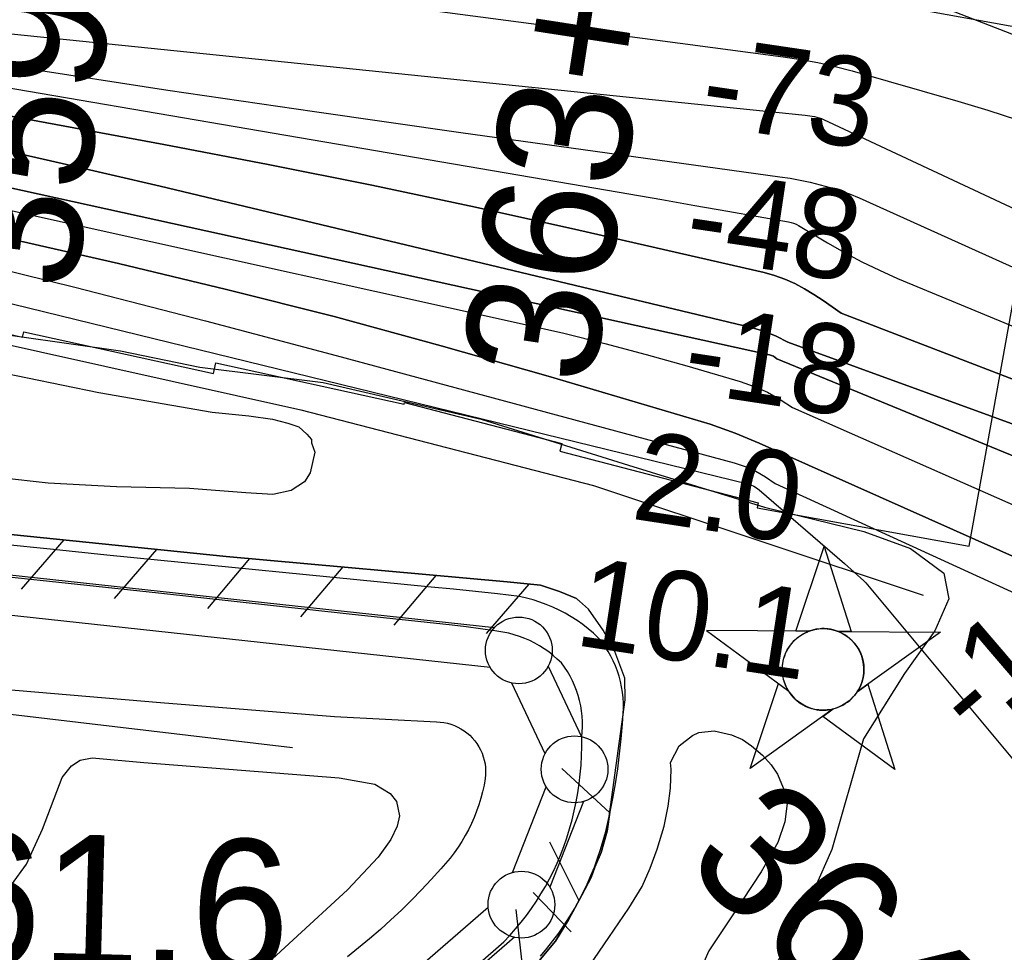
# Model space of a CAD drawing. Extents: x 3704301 to 3742427, y 506229 to 532009.
# Drawn here: x 3712953 to 3713691, y 518767 to 519465 of the extents above; entities that cross this region are included whole.
import ezdxf

# ---------------------------------------------------------------- set-up
doc = ezdxf.new("R2010")
doc.units = 0
for name, color, linetype in [('V-CHAN-NAID', 7, 'Continuous'), ('V-FLOD-BASE', 7, 'Continuous'), ('V-GRID-MAJR', 7, 'Continuous'), ('V-LEVE-TOET', 7, 'Continuous'), ('V-RIVR-EDGE', 7, 'Continuous'), ('V-RIVR-RANG', 7, 'Continuous'), ('V-ROAD-CNTR', 7, 'Continuous'), ('V-RRAP-FSHR', 7, 'Continuous'), ('V-RRAP-RVMT', 7, 'Continuous'), ('V-SITE-VEGE', 7, 'Continuous'), ('V-SURV-IDEN', 7, 'Continuous'), ('V-SURV-LINE', 7, 'Continuous'), ('V-TOPO-DPTH', 7, 'Continuous'), ('V-TOPO-MAJR', 7, 'Continuous'), ('V-TOPO-MINR', 7, 'Continuous'), ('V-TOPO-WATR', 7, 'Continuous'), ('V-UTIL-LINE', 7, 'Continuous')]:
    doc.layers.add(name, color=color, linetype=linetype)

msp = doc.modelspace()

# ---------------------------------------------------------------- linework, layer by layer
at = {"layer": 'V-CHAN-NAID'}
for points in [[(3713544.2, 519007.22), (3713534.61, 519007.29), (3713555.73, 519070.78), (3713575.96, 519007), (3713566.37, 519007.07), (3713564.79, 519007.64), (3713562.7, 519008.26), (3713560.66, 519008.72), (3713558.62, 519009.02), (3713557.46, 519009.14), (3713555.92, 519009.22), (3713554.2, 519009.22), (3713552.83, 519009.15), (3713550.93, 519008.95), (3713549.56, 519008.73), (3713547.77, 519008.34), (3713546.25, 519007.92), (3713545.21, 519007.59)], [(3713544.2, 519007.22), (3713467.71, 519007.77), (3713529.27, 518962.37), (3713528.16, 518964.28), (3713527.35, 518965.9), (3713526.52, 518967.87), (3713525.83, 518969.92), (3713525.46, 518971.25), (3713525.1, 518972.87), (3713524.86, 518974.32), (3713524.67, 518975.92), (3713524.56, 518977.65), (3713524.55, 518979.23), (3713524.65, 518981.31), (3713524.84, 518982.93), (3713525.23, 518985.13), (3713525.71, 518987.05), (3713526.31, 518988.94), (3713526.97, 518990.62), (3713527.7, 518992.21), (3713528.51, 518993.74), (3713529.57, 518995.48), (3713530.6, 518996.95), (3713531.6, 518998.22), (3713532.6, 518999.36), (3713533.91, 519000.7), (3713534.96, 519001.67), (3713536.68, 519003.06), (3713537.89, 519003.93), (3713539.58, 519005), (3713541.31, 519005.95), (3713542.76, 519006.63)], [(3713566.37, 519007.07), (3713642.86, 519006.52), (3713580.66, 518962), (3713581.57, 518963.49), (3713582.55, 518965.34), (3713583.27, 518966.92), (3713584, 518968.88), (3713584.55, 518970.66), (3713584.95, 518972.3), (3713585.31, 518974.31), (3713585.49, 518975.88), (3713585.62, 518978.09), (3713585.59, 518980.15), (3713585.4, 518982.37), (3713585.13, 518984.13), (3713584.64, 518986.36), (3713584, 518988.5), (3713583.25, 518990.48), (3713582.6, 518991.93), (3713581.6, 518993.84), (3713580.54, 518995.57), (3713579.32, 518997.27), (3713578.06, 518998.81), (3713576.79, 519000.17), (3713575.16, 519001.7), (3713573.41, 519003.12), (3713571.73, 519004.29), (3713569.84, 519005.42), (3713568.37, 519006.19)], [(3713562.63, 518949.1), (3713500.43, 518904.57), (3713521.55, 518968.06), (3713529.27, 518962.37), (3713529.91, 518961.4), (3713531.29, 518959.54), (3713532.5, 518958.13), (3713533.97, 518956.62), (3713535.36, 518955.37), (3713536.81, 518954.22), (3713538.21, 518953.23), (3713539.89, 518952.19), (3713541.6, 518951.28), (3713543.4, 518950.47), (3713544.84, 518949.92), (3713546.47, 518949.39), (3713548.7, 518948.82), (3713550.23, 518948.54), (3713552.25, 518948.28), (3713553.79, 518948.17), (3713555.65, 518948.15), (3713557.34, 518948.23), (3713559.05, 518948.41), (3713560.95, 518948.72)], [(3713580.66, 518962), (3713588.46, 518967.58), (3713608.68, 518903.8), (3713554.83, 518943.52), (3713562.63, 518949.1), (3713564.3, 518949.57), (3713565.91, 518950.13), (3713568.07, 518951.04), (3713569.8, 518951.93), (3713571.67, 518953.04), (3713573.41, 518954.26), (3713574.96, 518955.5), (3713576.25, 518956.67), (3713577.63, 518958.09), (3713578.83, 518959.49), (3713579.95, 518960.96)]]:
    msp.add_lwpolyline(points, close=True, dxfattribs=at)
msp.add_circle((3713555.08, 518978.69), 30.54, dxfattribs=at)
at = {"layer": 'V-FLOD-BASE'}
for points in [[(3713374.23, 518927.88), (3713374.62, 518931.82), (3713374.82, 518935.77), (3713374.8, 518939.72), (3713374.58, 518943.67), (3713374.14, 518947.6), (3713373.51, 518951.5), (3713372.66, 518955.36), (3713371.62, 518959.18), (3713370.38, 518962.93), (3713368.94, 518966.61), (3713367.31, 518970.22), (3713365.49, 518973.73), (3713363.49, 518977.14), (3713361.31, 518980.44), (3713358.97, 518983.62), (3713355.97, 518986.49), (3713352.83, 518989.21), (3713349.56, 518991.77), (3713346.17, 518994.16), (3713342.66, 518996.37), (3713339.04, 518998.41), (3713335.33, 519000.26), (3713331.52, 519001.93), (3713327.64, 519003.4), (3713323.69, 519004.67), (3713319.68, 519005.75), (3713309.09, 519007.57), (3713298.46, 519009.18), (3713287.81, 519010.59), (3713277.13, 519011.79), (3713200.06, 519020.11), (3713057.27, 519035.84), (3712935.76, 519048.79)], [(3713296.27, 518757.44), (3713315.89, 518774.69), (3713320.35, 518779.41), (3713324.65, 518784.27), (3713328.8, 518789.27), (3713332.79, 518794.4), (3713336.61, 518799.65), (3713340.26, 518805.02), (3713343.73, 518810.51), (3713347.03, 518816.1), (3713350.14, 518821.8), (3713353.07, 518827.6), (3713355.82, 518833.48), (3713358.37, 518839.46), (3713360.82, 518845.96), (3713363.08, 518852.54), (3713365.13, 518859.19), (3713366.98, 518865.9), (3713368.62, 518872.66), (3713370.06, 518879.46), (3713371.29, 518886.31), (3713372.3, 518893.19), (3713373.11, 518900.1), (3713373.71, 518907.03), (3713374.09, 518913.97), (3713374.27, 518920.93), (3713374.23, 518927.88)]]:
    msp.add_lwpolyline(points, dxfattribs=at)
at = {"layer": 'V-GRID-MAJR'}
msp.add_spline([(3713850.36, 511710.7), (3713778.1, 517769.29), (3713705.82, 523829.82), (3713633.53, 529890.36), (3713633.51, 529892.28)], degree=3, dxfattribs=at)
at = {"layer": 'V-LEVE-TOET'}
for points in [[(3713365.19, 518793.24), (3713368.75, 518799.23), (3713372.13, 518805.33), (3713375.33, 518811.53), (3713378.33, 518817.82), (3713381.14, 518824.2), (3713383.76, 518830.67), (3713386.18, 518837.21), (3713388.4, 518843.82), (3713390.42, 518850.49), (3713392.24, 518857.22), (3713393.85, 518864), (3713395.26, 518870.83), (3713397.48, 518881.93), (3713399.46, 518893.08), (3713401.17, 518904.27), (3713402.63, 518915.49), (3713403.84, 518926.74), (3713404.78, 518938.03), (3713405.47, 518949.32), (3713405.45, 518953.41), (3713405.22, 518957.5), (3713404.79, 518961.57), (3713404.15, 518965.61), (3713403.29, 518969.61), (3713402.24, 518973.56), (3713400.98, 518977.45), (3713399.53, 518981.28), (3713397.89, 518985.02), (3713396.05, 518988.68), (3713394.03, 518992.23), (3713391.82, 518995.68), (3713389.45, 518999.01), (3713386.91, 519002.22), (3713383.08, 519005.75), (3713379.1, 519009.12), (3713374.98, 519012.3), (3713370.73, 519015.31), (3713366.34, 519018.12), (3713361.84, 519020.74), (3713357.23, 519023.16), (3713352.52, 519025.38), (3713347.71, 519027.39), (3713342.82, 519029.19), (3713337.86, 519030.77), (3713332.83, 519032.13), (3713327.75, 519033.28), (3713311.23, 519035.31), (3713294.69, 519037.15), (3713278.13, 519038.78), (3713261.56, 519040.21), (3713018.54, 519064.21), (3712978.71, 519068.47), (3712938.87, 519072.54)], [(3712896.63, 518967.68), (3713058.79, 518953.88), (3713188.99, 518943.32), (3713265.48, 518939.44), (3713268.22, 518939.28), (3713270.94, 518938.92), (3713273.63, 518938.37), (3713276.27, 518937.62), (3713278.85, 518936.68), (3713281.35, 518935.55), (3713283.77, 518934.25), (3713286.08, 518932.77), (3713288.28, 518931.12), (3713290.35, 518929.33), (3713292.29, 518927.38), (3713294.08, 518925.3), (3713295.71, 518923.09), (3713297.18, 518920.77), (3713298.47, 518918.35), (3713299.59, 518915.84), (3713300.52, 518913.26), (3713301.26, 518910.62), (3713301.8, 518907.92), (3713302.14, 518905.2), (3713302.29, 518902.46), (3713302.24, 518899.72), (3713301.98, 518896.98), (3713301.08, 518892), (3713299.98, 518887.05), (3713298.69, 518882.15), (3713297.21, 518877.3), (3713295.53, 518872.52), (3713293.67, 518867.8), (3713291.62, 518863.17), (3713289.39, 518858.62), (3713286.98, 518854.16), (3713284.4, 518849.79), (3713281.65, 518845.54), (3713278.73, 518841.39), (3713275.65, 518837.37), (3713268.67, 518829.28), (3713261.53, 518821.33), (3713254.22, 518813.54), (3713246.75, 518805.9), (3713239.13, 518798.42), (3713231.35, 518791.09), (3713223.43, 518783.93), (3713215.35, 518776.93), (3713207.14, 518770.1), (3713198.78, 518763.44)], [(3713343.38, 518763.99), (3713348.08, 518769.58), (3713352.62, 518775.3), (3713356.98, 518781.16), (3713361.18, 518787.14), (3713365.19, 518793.24)]]:
    msp.add_lwpolyline(points, dxfattribs=at)
at = {"layer": 'V-RIVR-EDGE'}
msp.add_lwpolyline([(3712912.42, 519233.83), (3713028.84, 519217.33), (3713088.24, 519205.18), (3713180.66, 519193.54), (3713298.86, 519166.24), (3713409.24, 519131.75), (3713511.21, 519100.28), (3713585.61, 519082.08), (3713620.4, 519069.39), (3713645.56, 519050.72), (3713649.12, 519031.5), (3713638.85, 519007.51), (3713615.96, 518975.75), (3713585.22, 518926.6), (3713561.61, 518843.81), (3713535.04, 518783.85), (3713502.49, 518728.7), (3713469.94, 518676.55), (3713435.6, 518628.01), (3713362.72, 518527.93), (3713318.17, 518479.42), (3713269.99, 518416.5), (3713195.33, 518327.24), (3713106.86, 518238.01)], dxfattribs=at)
at = {"layer": 'V-ROAD-CNTR'}
msp.add_lwpolyline([(3713157.65, 518919.93), (3712918.69, 518948.16), (3712531.1, 518985.53), (3712067.62, 519029.62), (3711905.97, 519048.2), (3711880.67, 519050.44), (3711857.49, 519053.62), (3711843.39, 519056.88), (3711828.35, 519062.27), (3711804.78, 519068.05), (3711783.56, 519074.25), (3711747.69, 519088.66), (3711454.32, 519226.53), (3711379.46, 519260.43), (3711253.91, 519313.06), (3711117.76, 519371.91), (3710938.02, 519451.49), (3710654.92, 519565.55), (3710319.89, 519704.89), (3710100.18, 519788.97)], dxfattribs=at)
at = {"layer": 'V-RRAP-FSHR'}
for p, q in [((3712986.22, 519075.76), (3712954.29, 519038.82)), ((3713055.85, 519068.64), (3713023.92, 519031.7)), ((3713125.51, 519061.73), (3713094, 519024.42)), ((3713195.22, 519055.41), (3713163.72, 519018.1)), ((3713264.94, 519049.08), (3713233.43, 519011.78)), ((3713334.64, 519042.61), (3713302.79, 519005.6)), ((3713395.21, 518871.23), (3713359.39, 518904.42)), ((3713372.15, 518805.75), (3713350.28, 518849.41)), ((3713330.61, 518750.21), (3713325.12, 518798.73))]:
    msp.add_line(p, q, dxfattribs=at)
for points in [[(3709741.78, 520362.36), (3710017.65, 520222), (3710534.8, 519997.84), (3710940.37, 519847.89), (3711083.41, 519805.96), (3711220.5, 519772.71), (3711363.54, 519722.11), (3711531.92, 519623.8), (3711655.19, 519570.7), (3711808.33, 519520.01), (3711956.07, 519471.06), (3712143.45, 519424.73), (3712340.74, 519376.66), (3712594.19, 519305.19), (3712920.31, 519227.23), (3713163.79, 519173.07), (3713383.01, 519116.56), (3713629.91, 519034.38)], [(3712682.44, 519105.51), (3712785.15, 519096.31), (3713107.88, 519063.33), (3713318.5, 519044.23), (3713343.27, 519041.75), (3713357.57, 519037.18), (3713370.28, 519031.91), (3713371.63, 519030.67)], [(3712686.65, 519105.14), (3712785.15, 519096.31), (3713107.88, 519063.33), (3713318.5, 519044.23), (3713343.27, 519041.75), (3713357.57, 519037.18), (3713357.88, 519037.05)], [(3712728.44, 518220.74), (3713145.32, 518580.93), (3713323.93, 518744.3), (3713343.14, 518761.27), (3713354.69, 518775.24), (3713364.26, 518791.11), (3713374.21, 518809.56), (3713381.32, 518822.71), (3713384.03, 518830.61), (3713388.7, 518841.54), (3713393.35, 518857.65), (3713406.85, 518956.03), (3713406.58, 518972.12), (3713398.98, 518992.18), (3713390.4, 519008.14), (3713379.22, 519023.71), (3713370.28, 519031.91), (3713357.57, 519037.18), (3713343.27, 519041.75), (3713318.5, 519044.23), (3713107.88, 519063.33), (3712785.15, 519096.31)], [(3712728.44, 518220.74), (3713145.32, 518580.93), (3713323.93, 518744.3), (3713343.14, 518761.27), (3713354.69, 518775.24), (3713364.26, 518791.11), (3713374.21, 518809.56), (3713381.32, 518822.71), (3713384.03, 518830.61), (3713388.7, 518841.54), (3713393.35, 518857.65), (3713406.85, 518956.03), (3713406.58, 518972.12), (3713398.98, 518992.18), (3713390.4, 519008.14), (3713379.22, 519023.71), (3713370.28, 519031.91), (3713357.57, 519037.18), (3713343.27, 519041.75), (3713318.5, 519044.23), (3713107.88, 519063.33), (3712785.15, 519096.31)], [(3713397.16, 518885.41), (3713393.35, 518857.65), (3713388.7, 518841.54), (3713384.03, 518830.61), (3713381.32, 518822.71), (3713374.21, 518809.56), (3713364.26, 518791.11), (3713354.69, 518775.24), (3713343.14, 518761.27), (3713323.93, 518744.3), (3713145.32, 518580.93), (3713105.7, 518546.7)], [(3713396.99, 518884.15), (3713393.35, 518857.65), (3713388.7, 518841.54), (3713384.03, 518830.61), (3713381.32, 518822.71), (3713374.21, 518809.56), (3713364.26, 518791.11), (3713354.69, 518775.24), (3713343.14, 518761.27), (3713323.93, 518744.3), (3713145.32, 518580.93), (3713109.95, 518550.37)]]:
    msp.add_lwpolyline(points, dxfattribs=at)
at = {"layer": 'V-RRAP-RVMT'}
for p, q in [((3713733.11, 519453.6), (3713610.55, 519475.79)), ((3713664.39, 519070.96), (3713733.11, 519453.6)), ((3712810.01, 519259.59), (3712955.43, 519227.58)), ((3712955.43, 519227.58), (3712956.35, 519231.55)), ((3712956.35, 519231.55), (3713098.39, 519200.28)), ((3713098.39, 519200.28), (3713100.29, 519208.46)), ((3713100.29, 519208.46), (3713241.25, 519177.48)), ((3713241.25, 519177.48), (3713241.53, 519178.63)), ((3713241.53, 519178.63), (3713359.24, 519148.03)), ((3713359.24, 519148.03), (3713357.74, 519142.3)), ((3713357.74, 519142.3), (3713506.39, 519103.5)), ((3713506.39, 519103.5), (3713505.69, 519099.69)), ((3713505.69, 519099.69), (3713664.39, 519070.96))]:
    msp.add_line(p, q, dxfattribs=at)
at = {"layer": 'V-SITE-VEGE'}
for points in [[(3712932.15, 519202.58), (3713012.46, 519186.12), (3713097.54, 519171.46), (3713124.9, 519168.55), (3713142.74, 519166.21), (3713154.05, 519163.27), (3713162.38, 519160.31), (3713168.34, 519154.98), (3713171.92, 519150.82), (3713171.92, 519148.44), (3713174.32, 519141.31), (3713170.79, 519125.84), (3713166.64, 519119.29), (3713156.55, 519112.73), (3713142.88, 519109.72), (3713122.66, 519110.86), (3713080.43, 519114.33), (3713025.72, 519115.39), (3712974.57, 519118.24), (3712938.88, 519122.31)], [(3713366.17, 518736.21), (3713394.62, 518777.91), (3713409.43, 518799.95), (3713419.5, 518816.02), (3713425.41, 518829.71), (3713430.73, 518844), (3713436.04, 518861.26), (3713438.98, 518876.13), (3713440.73, 518889.81), (3713441.29, 518904.09), (3713440.68, 518908.84), (3713447.19, 518921.35), (3713457.29, 518929.1), (3713462.04, 518931.49), (3713473.33, 518932.71), (3713486.42, 518929.76), (3713494.76, 518926.22), (3713501.31, 518921.47), (3713509.65, 518914.36), (3713516.21, 518907.24), (3713520.98, 518900.11), (3713525.17, 518890.01), (3713528.17, 518878.13), (3713526.42, 518864.45), (3713521.11, 518848.97), (3713508.67, 518826.94), (3713487.34, 518794.78), (3713469.56, 518767.98), (3713458.33, 518742.38)], [(3712947.15, 518817.24), (3712958.41, 518832.73), (3712970.24, 518858.92), (3712985.01, 518897.61), (3712992.12, 518906.54), (3712998.66, 518910.72), (3713007.57, 518912.53), (3713046.24, 518909.05), (3713192.55, 518897.51), (3713219.32, 518892.82), (3713230.64, 518885.71), (3713235.41, 518879.77), (3713237.81, 518869.07), (3713236.05, 518861.34), (3713231.31, 518851.22), (3713221.83, 518838.11), (3713198.7, 518813.67), (3713117.41, 518738.55), (3712993.97, 518634.19), (3712835.52, 518495.85)]]:
    msp.add_lwpolyline(points, dxfattribs=at)
at = {"layer": 'V-SURV-LINE'}
for points in [[(3712908.85, 519053.44), (3713308.88, 519010.02)], [(3713305.63, 518980.19), (3712905.6, 519023.62)], [(3713349.17, 518981.23), (3713373.98, 518928.31)], [(3713346.82, 518915.58), (3713322.01, 518968.5)], [(3713322.41, 518826.57), (3713347.61, 518890.75)], [(3713375.53, 518879.77), (3713350.33, 518815.59)], [(3712220.08, 517859.93), (3713304.15, 518800.71)], [(3713323.82, 518778.06), (3712239.75, 517837.28)]]:
    msp.add_lwpolyline(points, dxfattribs=at)
for centre in [(3713327.12, 518992.95), (3713368.87, 518903.86), (3713329.07, 518802.48)]:
    msp.add_circle(centre, 25, dxfattribs=at)
at = {"layer": 'V-TOPO-DPTH'}
for points in [[(3714384.43, 518931.33), (3713568.56, 519245.49), (3713561.83, 519250.27), (3713555.02, 519254.93), (3713548.09, 519259.41), (3713541.08, 519263.76), (3713533.87, 519267.66), (3713526.45, 519271.08), (3713518.75, 519273.77), (3713510.84, 519275.98), (3713372.18, 519307.65), (3713294.7, 519324.84), (3713217.09, 519341.38), (3713139.27, 519356.96), (3713061.32, 519371.89), (3712672.7, 519443.84)], [(3714384.43, 518931.33), (3713568.56, 519245.49), (3713561.83, 519250.27), (3713555.02, 519254.93), (3713548.09, 519259.41), (3713541.08, 519263.76), (3713533.87, 519267.66), (3713526.45, 519271.08), (3713518.75, 519273.77), (3713510.84, 519275.98), (3713372.18, 519307.65), (3713294.7, 519324.84), (3713217.09, 519341.38), (3713139.27, 519356.96), (3713061.32, 519371.89), (3712672.7, 519443.84)], [(3714421.08, 518841.25), (3713520.42, 519211.28), (3713519.19, 519212.35), (3713517.87, 519213.25), (3713516.4, 519213.91), (3713514.85, 519214.4), (3712680.53, 519397.87)], [(3712680.53, 519397.87), (3713514.85, 519214.4), (3713516.4, 519213.91), (3713517.87, 519213.25), (3713519.19, 519212.35), (3713520.42, 519211.28), (3714421.08, 518841.25)], [(3714365.29, 518919.24), (3713528.52, 519223.87), (3713519.81, 519228.43), (3713510.63, 519231.96), (3713501.14, 519234.82), (3713058.37, 519340.67), (3712985, 519357.78), (3712911.52, 519374.35)], [(3712911.52, 519374.35), (3712985, 519357.78), (3713058.37, 519340.67), (3713501.14, 519234.82), (3713510.63, 519231.96), (3713519.81, 519228.43), (3713528.52, 519223.87), (3714365.29, 518919.24)], [(3712673.3, 519363.31), (3713027.17, 519282.65), (3713108.11, 519263.37), (3713188.79, 519243.06), (3713269.06, 519221.2), (3713349.06, 519198.3), (3713470.41, 519162.29), (3713489.11, 519155.75), (3713507.27, 519148.08), (3714339.1, 518777.2)], [(3714339.1, 518777.2), (3713507.27, 519148.08), (3713489.11, 519155.75), (3713470.41, 519162.29), (3713349.06, 519198.3), (3713269.06, 519221.2), (3713188.79, 519243.06), (3713108.11, 519263.37), (3713027.17, 519282.65), (3712673.3, 519363.31)], [(3712912.78, 519260.91), (3713498.59, 519117.64), (3713500.93, 519116.89), (3713503.17, 519115.92), (3713505.25, 519114.65), (3713507.22, 519113.18), (3713570.97, 519057.93), (3713585.57, 519044.99), (3713587.02, 519043.66)], [(3713587.02, 519043.66), (3713771.83, 518821.81), (3713918.85, 518621.86), (3714018.82, 518504.24), (3714112.92, 518427.79), (3714207.01, 518439.56), (3714265.82, 518516.01), (3714295.22, 518604.22), (3714377.55, 518645.39), (3714471.65, 518645.39), (3714824.5, 518657.15), (3715289.09, 518657.15), (3715788.96, 518680.67), (3716175.73, 518774.96)]]:
    msp.add_lwpolyline(points, dxfattribs=at)
at = {"layer": 'V-TOPO-MAJR'}
msp.add_lwpolyline([(3712660.19, 519463.1), (3713384.85, 519339.14), (3713409.58, 519334.89), (3713434.29, 519330.62), (3713459.01, 519326.3), (3713483.71, 519321.96), (3713529.18, 519313.92), (3713531.11, 519313.47), (3713532.99, 519312.89), (3713534.8, 519312.1), (3713536.56, 519311.19), (3713558.41, 519298.23), (3713571.19, 519290.98), (3713584.13, 519284.06), (3713597.33, 519277.64), (3713610.7, 519271.55), (3714372.34, 518956.51)], dxfattribs=at)
at = {"layer": 'V-TOPO-MINR'}
for points in [[(3712859.46, 519567.62), (3713562.35, 519507.03), (3713820.96, 519406.32)], [(3712693.4, 519544.92), (3713083.36, 519495.26), (3713161.39, 519485.27), (3713239.4, 519475.21), (3713317.41, 519465.04), (3713395.4, 519454.8), (3713525.24, 519437.66), (3713538.25, 519435.65), (3713551.17, 519433.26), (3713563.98, 519430.31), (3713576.71, 519426.97), (3713656.02, 519404.31), (3713678.36, 519397.56), (3713700.55, 519390.36)], [(3712875.92, 519462.01), (3713541.72, 519393.89), (3713543.47, 519393.68), (3713545.22, 519393.43), (3713546.95, 519393.12), (3713548.68, 519392.77), (3713550.39, 519392.35), (3713552.09, 519391.87), (3713553.76, 519391.32), (3713555.41, 519390.71), (3714356.22, 519015.94)], [(3712845.2, 519447.14), (3712954.72, 519429.67), (3713064.31, 519412.72), (3713174.02, 519396.57), (3713283.81, 519380.93), (3713522.75, 519347.79), (3713530.36, 519346.6), (3713537.93, 519345.23), (3713545.44, 519343.6), (3713552.92, 519341.8), (3713560.33, 519339.71), (3713567.67, 519337.42), (3713574.9, 519334.84), (3713582.08, 519332.05), (3714315.93, 519000.83)], [(3712672.7, 519443.84), (3713061.32, 519371.89), (3713139.27, 519356.96), (3713217.09, 519341.38), (3713294.7, 519324.84), (3713372.18, 519307.65), (3713510.84, 519275.98), (3713518.75, 519273.77), (3713526.45, 519271.08), (3713533.87, 519267.66), (3713541.08, 519263.76), (3713548.09, 519259.41), (3713555.02, 519254.93), (3713561.83, 519250.27), (3713568.56, 519245.49), (3714384.43, 518931.33)], [(3712680.53, 519397.87), (3713514.85, 519214.4), (3713516.4, 519213.91), (3713517.87, 519213.25), (3713519.19, 519212.35), (3713520.42, 519211.28), (3714421.08, 518841.25)], [(3712662.85, 519385.37), (3713329.72, 519237.67), (3713360.75, 519230.47), (3713391.67, 519222.86), (3713422.43, 519214.64), (3713453.09, 519206), (3713492.97, 519194.33), (3713503.34, 519190.67), (3713513.36, 519186.32), (3713522.86, 519180.92), (3713532, 519174.82), (3714353.2, 518812.46)], [(3712911.52, 519374.35), (3712985, 519357.78), (3713058.37, 519340.67), (3713501.14, 519234.82), (3713510.63, 519231.96), (3713519.81, 519228.43), (3713528.52, 519223.87), (3714365.29, 518919.24)], [(3712673.3, 519363.31), (3713027.17, 519282.65), (3713108.11, 519263.37), (3713188.79, 519243.06), (3713269.06, 519221.2), (3713349.06, 519198.3), (3713470.41, 519162.29), (3713489.11, 519155.75), (3713507.27, 519148.08), (3714339.1, 518777.2)], [(3712896.15, 519289.24), (3712994.45, 519264.95), (3713092.5, 519239.7), (3713190.38, 519213.8), (3713488.41, 519133.37), (3713496.62, 519130.62), (3713504.53, 519127.25), (3713511.98, 519122.97), (3713519.12, 519118.07), (3714345.14, 518739.93)]]:
    msp.add_lwpolyline(points, dxfattribs=at)
at = {"layer": 'V-TOPO-WATR'}
for points in [[(3712912.78, 519260.91), (3713498.59, 519117.64), (3713500.93, 519116.89), (3713503.17, 519115.92), (3713505.25, 519114.65), (3713507.22, 519113.18), (3713570.97, 519057.93), (3713585.57, 519044.99), (3713587.02, 519043.66)], [(3713587.02, 519043.66), (3713771.83, 518821.81), (3713918.85, 518621.86), (3714018.82, 518504.24), (3714112.92, 518427.79), (3714207.01, 518439.56), (3714265.82, 518516.01), (3714295.22, 518604.22), (3714377.55, 518645.39), (3714471.65, 518645.39), (3714824.5, 518657.15), (3715289.09, 518657.15), (3715788.96, 518680.67), (3716175.73, 518774.96)]]:
    msp.add_lwpolyline(points, dxfattribs=at)
at = {"layer": 'V-UTIL-LINE'}
msp.add_line((3713337.78, 518811.69), (3713366.27, 518782.16), dxfattribs=at)

# ---------------------------------------------------------------- texts
at = {"layer": 'V-RIVR-RANG'}
for s, rotation, p in [('-73', 351.56503, (3713461.37, 519387.05)), ('-48', 351.56503, (3713449.59, 519287.7)), ('-18', 351.27833, (3713448.13, 519187.15)), ('-18', 351.27833, (3713448.13, 519187.15)), ('2.0', 351.27833, (3713410.27, 519091.79)), ('2.0', 351.27833, (3713410.27, 519091.79)), ('10.1', 351.27833, (3713367.72, 518997.15)), ('10.1', 351.27833, (3713367.72, 518997.15)), ('-1', 40.5475, (3713668.71, 518924.58))]:
    msp.add_text(s, height=67, rotation=rotation, dxfattribs=at).set_placement(p)
at = {"layer": 'V-SURV-IDEN'}
for s, rotation, p in [('359+11.9', 83.1225, (3712995.25, 519260.68)), ('363+54.2', 81.20804, (3713382.4, 519189.66)), ('364+52.6', 315.57685, (3713449.12, 518833.01)), ('365+61.6', 358.38241, (3712593.1, 518766.39))]:
    msp.add_text(s, height=100, rotation=rotation, dxfattribs=at).set_placement(p)

doc.saveas('drawing.dxf')
